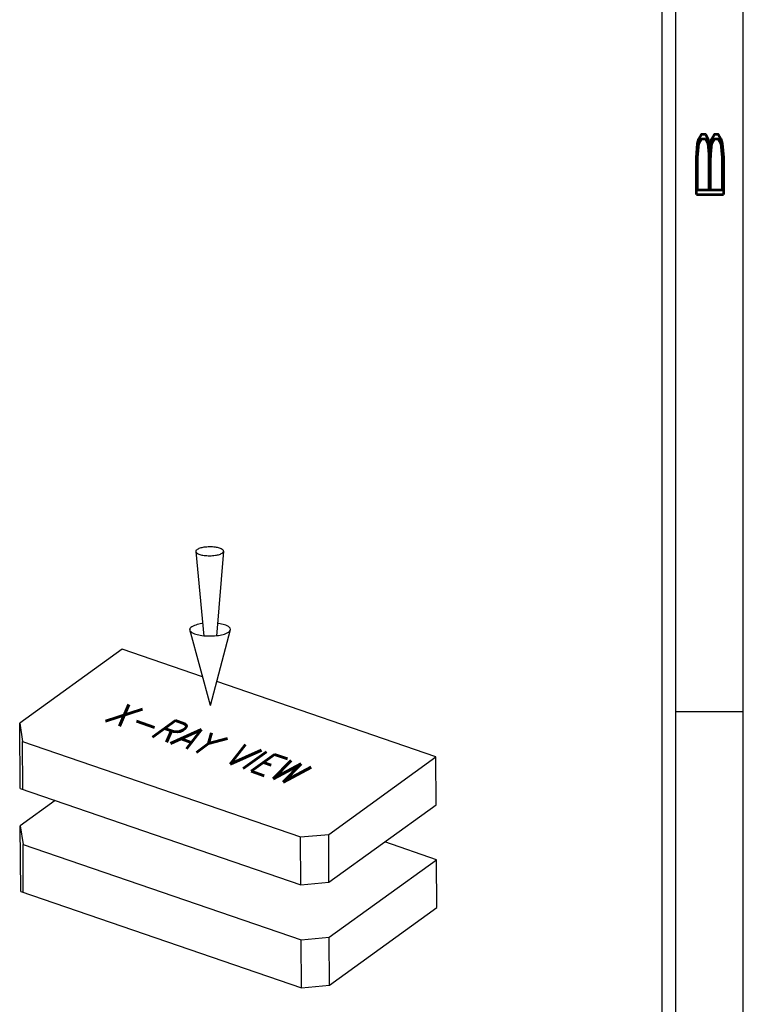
# Model space of a CAD drawing. Header units: inches. Extents: x 220 to 877, y 4 to 174.
# Tile 492 of 656: x 577.28 to 579.96, y 40.22 to 43.86. Entities that reach past the tile are written whole.
import ezdxf

# ---------------------------------------------------------------- set-up
doc = ezdxf.new("R2010")
doc.units = ezdxf.units.IN
doc.header["$LTSCALE"] = 0.5
doc.header["$MEASUREMENT"] = 0
for name, color, linetype in [('BORDER', 7, 'Continuous'), ('DSS-M-S', 53, 'Continuous'), ('DST-M-S', 53, 'Continuous'), ('SID-M-D', 42, 'Continuous'), ('SID-M-S', 105, 'Continuous')]:
    doc.layers.add(name, color=color, linetype=linetype)
doc.styles.add('R', font='ROMAND.SHX')
doc.styles.add('S', font='romans.shx')

# ---------------------------------------------------------------- blocks, each defined once
blk = doc.blocks.new('*U9')
at = {"layer": 'SID-M-S'}
for p, q in [((0.2499999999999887, 6.661338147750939e-16), (0.2499999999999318, 21.99999999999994)), ((0.3, 6.661338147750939e-16), (0.299999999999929, 21.99999999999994)), ((0.55, 6.661338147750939e-16), (0.549999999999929, 21.99999999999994)), ((0.2999999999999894, 2.999999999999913), (0.5499999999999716, 2.999999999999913))]:
    blk.add_line(p, q, dxfattribs=at)
at = {"layer": 'SID-M-D', "style": 'R', "width": 4}
blk.add_text('B', height=0.09999999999, rotation=90, dxfattribs=at).set_placement((0.4762159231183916, 4.846344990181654))
blk = doc.blocks.new('DMBLK003')
at = {"layer": 'DSS-M-S', "color": 7}
for p, q in [((-2.257677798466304, 3.372395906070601), (-2.197527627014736, 2.743365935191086)), ((-2.052454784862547, 3.373592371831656), (-2.105266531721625, 2.743903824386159)), ((-2.148400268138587, 2.229608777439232), (-2.302836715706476, 2.792818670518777)), ((-2.148400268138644, 2.229608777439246), (-2.000541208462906, 2.794581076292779)), ((-2.803260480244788, 2.648749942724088), (-3.561599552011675, 2.100536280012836)), ((-2.207174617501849, 2.443951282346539), (-2.803260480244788, 2.648749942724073)), ((-0.4799575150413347, 1.850527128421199), (-2.101781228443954, 2.407741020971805)), ((-3.558772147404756, 1.615567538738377), (-3.561599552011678, 2.100536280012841)), ((-3.561599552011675, 2.100536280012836), (-3.541300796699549, 1.963918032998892)), ((-3.541300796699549, 1.963918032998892), (-1.482980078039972, 1.256735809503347)), ((-3.539230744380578, 1.608853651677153), (-3.541300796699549, 1.963918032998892)), ((-1.274181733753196, 1.276371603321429), (-0.4799575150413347, 1.850527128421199)), ((-0.4778874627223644, 1.495462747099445), (-0.4799575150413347, 1.850527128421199)), ((-3.558772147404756, 1.615567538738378), (-1.480910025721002, 0.9016714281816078)), ((-3.297832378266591, 1.525915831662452), (-3.557156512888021, 1.338446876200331)), ((-1.272111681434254, 0.9213072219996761), (-0.4778874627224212, 1.495462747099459)), ((-3.554329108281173, 0.8534781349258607), (-3.557156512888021, 1.338446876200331)), ((-3.557156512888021, 1.338446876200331), (-3.536857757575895, 1.20182862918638)), ((-1.482980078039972, 1.256735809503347), (-1.274181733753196, 1.276371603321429)), ((-1.48091002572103, 0.9016714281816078), (-1.482980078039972, 1.256735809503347)), ((-1.272111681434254, 0.9213072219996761), (-1.274181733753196, 1.276371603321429)), ((-3.536857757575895, 1.20182862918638), (-1.478537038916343, 0.4946464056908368)), ((-3.534787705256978, 0.8467642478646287), (-3.536857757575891, 1.201828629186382)), ((-0.4755144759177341, 1.088437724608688), (-0.8587735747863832, 1.220114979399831)), ((-1.269738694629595, 0.5142821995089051), (-0.4755144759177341, 1.088437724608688)), ((-0.4734444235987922, 0.7333733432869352), (-0.4755144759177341, 1.088437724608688)), ((-1.48091002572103, 0.9016714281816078), (-1.272111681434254, 0.9213072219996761)), ((-3.554329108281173, 0.8534781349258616), (-1.476466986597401, 0.1395820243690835)), ((-1.267668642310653, 0.1592178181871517), (-0.4734444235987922, 0.7333733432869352)), ((-1.478537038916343, 0.4946464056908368), (-1.269738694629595, 0.5142821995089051)), ((-1.267668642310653, 0.1592178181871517), (-1.269738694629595, 0.5142821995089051)), ((-1.476466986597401, 0.1395820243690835), (-1.478537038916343, 0.4946464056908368)), ((-1.476466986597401, 0.1395820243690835), (-1.267668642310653, 0.1592178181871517))]:
    blk.add_line(p, q, dxfattribs=at)
blk.add_lwpolyline([(-2.257677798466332, 3.372395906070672, 0.233276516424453), (-2.252722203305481, 3.362498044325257, 0.08686546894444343), (-2.227461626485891, 3.349508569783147, 0.04420464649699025), (-2.196912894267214, 3.342891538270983, 0.03270883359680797), (-2.154782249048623, 3.340379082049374, 0.03270883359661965), (-2.112683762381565, 3.343382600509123, 0.04420464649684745), (-2.082214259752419, 3.350355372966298, 0.08686546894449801), (-2.057106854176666, 3.363638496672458, 0.2332765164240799), (-2.052267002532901, 3.37359346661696, 0.2332765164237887), (-2.057222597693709, 3.383491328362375, 0.0868654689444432), (-2.082483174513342, 3.396480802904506, 0.04420464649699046), (-2.113031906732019, 3.403097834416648, 0.03270883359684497), (-2.15516255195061, 3.405610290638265, 0.03270883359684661), (-2.19726103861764, 3.402606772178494, 0.04420464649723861), (-2.227730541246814, 3.395633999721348, 0.08686546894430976), (-2.252837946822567, 3.382350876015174, 0.2332765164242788)], format="xyb", close=True, dxfattribs=at)
for points in [[(-2.206598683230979, 2.838227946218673, 0.003885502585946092), (-2.213923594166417, 2.837278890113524, 0.04420464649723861), (-2.258764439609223, 2.827017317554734, 0.08686546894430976), (-2.295714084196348, 2.807469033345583, 0.2332765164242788), (-2.302836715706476, 2.79281867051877, 0.233276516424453)], [(-2.302836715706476, 2.79281867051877, 0.233276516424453), (-2.295543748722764, 2.778252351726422, 0.08686546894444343), (-2.258368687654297, 2.759136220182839, 0.04420464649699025), (-2.213411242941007, 2.749398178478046, 0.03270883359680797), (-2.151409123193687, 2.745700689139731, 0.03270883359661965), (-2.089454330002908, 2.750120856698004, 0.04420464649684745), (-2.044613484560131, 2.760382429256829, 0.08686546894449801), (-2.00766383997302, 2.77993071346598, 0.2332765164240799), (-2.000541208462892, 2.794581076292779, 0.2332765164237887), (-2.00783417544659, 2.809147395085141, 0.0868654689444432), (-2.045009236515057, 2.828263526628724, 0.04420464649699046), (-2.089966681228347, 2.838001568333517, 0.003885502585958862), (-2.097302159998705, 2.838865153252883, 0.03270883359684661)]]:
    blk.add_lwpolyline(points, format="xyb", dxfattribs=at)
at = {"layer": 'BORDER', "color": 2, "extrusion": (-0.005048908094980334, 0.8660106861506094, 0.4999999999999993), "style": 'S', "width": 0.7}
blk.add_text('X-RAY VIEW', height=0.3, rotation=145.0000000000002, dxfattribs=at).set_placement((2.935829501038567, -0.2807326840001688, 2.307999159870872))

msp = doc.modelspace()

# ---------------------------------------------------------------- block references
at = {"layer": 'DST-M-S', "xscale": 0.5, "yscale": 0.5, "zscale": 0.5}
msp.add_blockref('DMBLK003', (579.0629630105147, 40.2084349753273), dxfattribs=at)
at = {"layer": 'SID-M-D'}
msp.add_blockref('*U9', (579.4107340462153, 38.30166505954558), dxfattribs=at)

doc.saveas('drawing.dxf')
